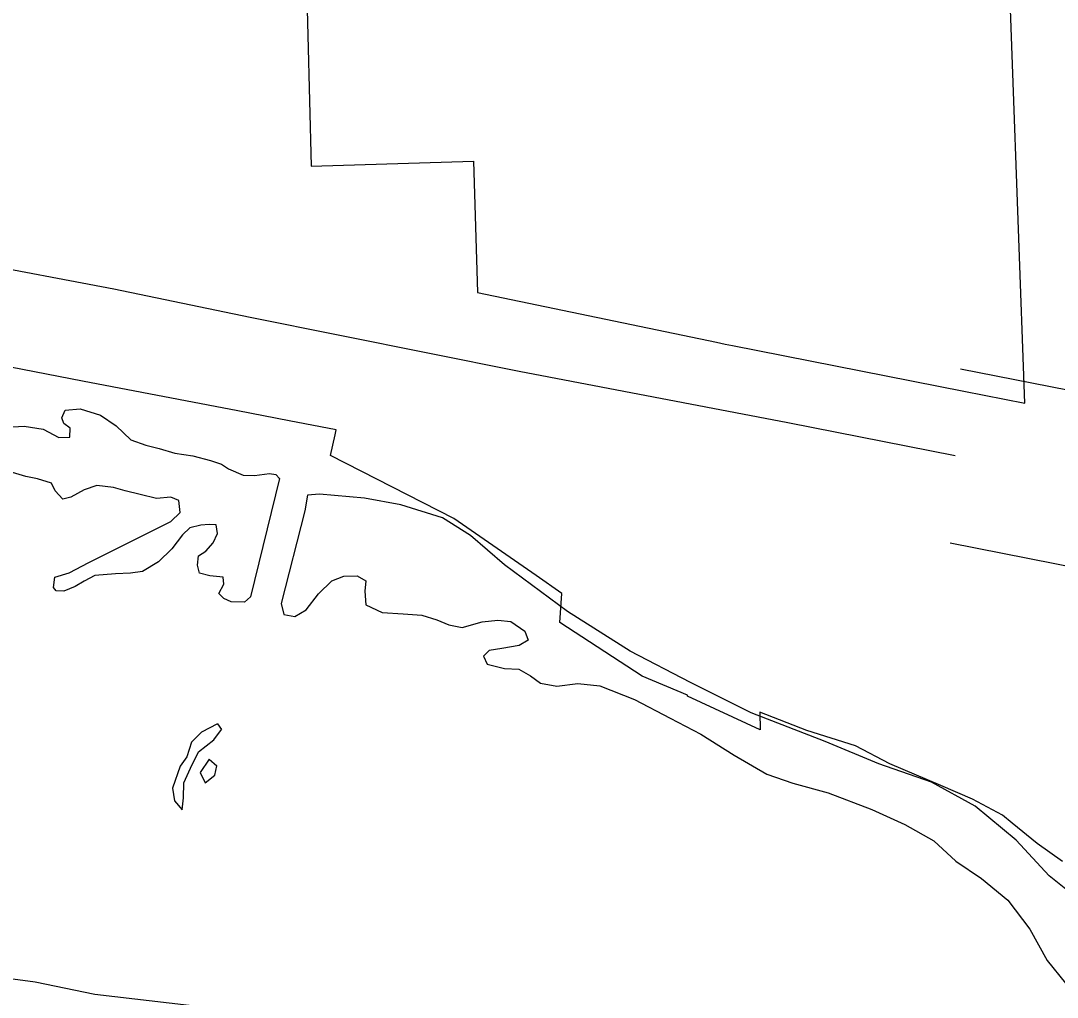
# Model space of a CAD drawing. Extents: x 1127717 to 1741049, y 2026793 to 2244711.
# Drawn here: x 1241414 to 1242315, y 2132526 to 2133375 of the extents above; entities that cross this region are included whole.
import ezdxf

# ---------------------------------------------------------------- set-up
doc = ezdxf.new("R2010")
doc.units = 0
for name, color, linetype in [('15', 7, 'Continuous'), ('6', 7, 'Continuous'), ('9', 7, 'Continuous')]:
    doc.layers.add(name, color=color, linetype=linetype)

msp = doc.modelspace()

# ---------------------------------------------------------------- linework, layer by layer
at = {"layer": '15'}
for points in [[(1241009.47, 2133234.64), (1241057.59, 2133225.77), (1241110.77, 2133214.01), (1241255.15, 2133186.89), (1241369.44, 2133165.57), (1241495.27, 2133142.02), (1241613.64, 2133117.28), (1241847.32, 2133070.25), (1242080.45, 2133025.71), (1242225.83, 2132996.98)], [(1242230.62, 2133072.48), (1242386.74, 2133041.63), (1242676.96, 2132984.94), (1243104.65, 2132901.46), (1243297.88, 2132863.76), (1243370.53, 2132852.24), (1243394.86, 2132848.5), (1243418.42, 2132849.06), (1243493.31, 2132851.33), (1243631.55, 2132856.12), (1243736.16, 2132857.59), (1243865.8, 2132859.17), (1243961.2, 2132861.95), (1244007.05, 2132856.84), (1244051.88, 2132847.42), (1244090.58, 2132828.41), (1244123.37, 2132807.13), (1244163.36, 2132770.55), (1244214.42, 2132723.19), (1244305.66, 2132636.4)], [(1242221.61, 2132921.36), (1242357.82, 2132894.45), (1242648.22, 2132837.72), (1243075.92, 2132754.23), (1243271.76, 2132716.03), (1243347.39, 2132704.04), (1243385.18, 2132698.23), (1243422.47, 2132699.11), (1243498.18, 2132701.41), (1243635.2, 2132706.16), (1243738.12, 2132707.6), (1243868.91, 2132709.19), (1243955.04, 2132711.71), (1243983.25, 2132708.57), (1244002.62, 2132704.49), (1244016.44, 2132697.71), (1244031.3, 2132688.07), (1244061.73, 2132660.23), (1244111.72, 2132613.86), (1244202.28, 2132527.71)]]:
    msp.add_lwpolyline(points, dxfattribs=at)
at = {"layer": '6'}
for points in [[(1241660.72, 2133475.75), (1241666.49, 2133248.56), (1241807.65, 2133252.78), (1241811.06, 2133138.67), (1242018.49, 2133095.45), (1242026.02, 2133093.96), (1242032.46, 2133092.69), (1242233.24, 2133053.04), (1242286.24, 2133042.57), (1242269.82, 2133496.45)], [(1242319.2, 2132644.28), (1242296.94, 2132660.04), (1242275.36, 2132677.76), (1242266.93, 2132684.69), (1242240.99, 2132698.51), (1242213.28, 2132710.46), (1242168.96, 2132729.21), (1242139.32, 2132744.75), (1242096.99, 2132758.08), (1242056.13, 2132774.01), (1242056.58, 2132758.84), (1241993.42, 2132788.13), (1241993.41, 2132789.02), (1241954.13, 2132805.28), (1241882.4, 2132852.16), (1241884.16, 2132877.35), (1241861.94, 2132892.8), (1241790.55, 2132942.42), (1241683.43, 2132997.03), (1241687.32, 2133015.09), (1241688.27, 2133019.52), (1241647.45, 2133027.34), (1241602.91, 2133035.87), (1241468.01, 2133061.73), (1241384.21, 2133077.79)]]:
    msp.add_lwpolyline(points, dxfattribs=at)
at = {"layer": '9'}
for points in [[(1241386.88, 2133020.79), (1241417.28, 2133022.51), (1241433.81, 2133019.9), (1241447.46, 2133012.71), (1241456.94, 2133012.93), (1241457.24, 2133020.95), (1241451.66, 2133024.82), (1241450.05, 2133029.79), (1241452.88, 2133036.37), (1241465.83, 2133037.68), (1241483.43, 2133032.09), (1241497.12, 2133022.9), (1241509.89, 2133010.68), (1241522.98, 2133005.99), (1241534.52, 2133003.26), (1241548.1, 2132999.07), (1241563.62, 2132996.94), (1241579.19, 2132992.8), (1241588.75, 2132989.52), (1241594.83, 2132985.66), (1241607.44, 2132979.95), (1241617.43, 2132979.69), (1241630.36, 2132981.5), (1241635.87, 2132980.62)], [(1241638.95, 2132977.19), (1241613.96, 2132874.46), (1241608.58, 2132869.83), (1241597.1, 2132870.06), (1241590.54, 2132872.9), (1241586.45, 2132877.31), (1241590.74, 2132885.43), (1241590.1, 2132891.42), (1241578.59, 2132892.65), (1241569.55, 2132894.94), (1241567.89, 2132901.91), (1241568.7, 2132909.94), (1241575.08, 2132914.09), (1241581.4, 2132921.25), (1241585.2, 2132929.36), (1241584.02, 2132936.84), (1241578.02, 2132937.2), (1241570.56, 2132936.52), (1241561.13, 2132934.29), (1241554.79, 2132928.13), (1241545.6, 2132915.9), (1241533.89, 2132904.61), (1241520.12, 2132896.27), (1241509.67, 2132895.02), (1241496.71, 2132894.21), (1241478.78, 2132892.79), (1241469.41, 2132888.06), (1241461.54, 2132883.36), (1241451.66, 2132879.13), (1241445.16, 2132879.47), (1241442.6, 2132882.42), (1241443.88, 2132891.46), (1241456.26, 2132895.26), (1241473.51, 2132904.18), (1241544.52, 2132939.91), (1241552.82, 2132947.61), (1241551.57, 2132958.1), (1241544.52, 2132960.93), (1241532.07, 2132959.64), (1241518.01, 2132963.31), (1241504.96, 2132966.51), (1241494.91, 2132969.27), (1241480.4, 2132970.93), (1241469.51, 2132967.17), (1241457.68, 2132960.88), (1241450.74, 2132959.21), (1241444.07, 2132966.56), (1241440.93, 2132973), (1241428.86, 2132976.72), (1241418.82, 2132978.98), (1241407.27, 2132982.22)], [(1241635.87, 2132980.62), (1241638.95, 2132977.19)], [(1241638.45, 2132977.44), (1241638.95, 2132977.19)], [(1242324.77, 2132617.94), (1242307.46, 2132632.05), (1242278.78, 2132662.91), (1242243.13, 2132692.61), (1242205.21, 2132713.24), (1242159.41, 2132729.17), (1242113.03, 2132748.6), (1242048.56, 2132773.61), (1241996.03, 2132799.9), (1241943.47, 2132827.2), (1241889.25, 2132861.46), (1241834.38, 2132902.22), (1241804.83, 2132927.55), (1241780.5, 2132943), (1241744.3, 2132954.16), (1241712.72, 2132959.92), (1241673.71, 2132963.5), (1241663.25, 2132962.75), (1241661.08, 2132949.18), (1241640.55, 2132868.58), (1241642.77, 2132859.12), (1241652.3, 2132857.34), (1241662.14, 2132863.09), (1241672.79, 2132876.86), (1241684.5, 2132888.15), (1241694.88, 2132892.4), (1241706.35, 2132892.67), (1241713.94, 2132888.35), (1241713.16, 2132879.32), (1241713.94, 2132867.32), (1241728.08, 2132860.64), (1241746.57, 2132859.58), (1241762.56, 2132858.46), (1241775.64, 2132854.26), (1241786.22, 2132850.01), (1241797.75, 2132847.78), (1241815.1, 2132852.69), (1241828.55, 2132854.01), (1241840.05, 2132852.78), (1241852.23, 2132844.56), (1241854.91, 2132836.61), (1241847.04, 2132831.92), (1241832.13, 2132829.56), (1241821.19, 2132827.8), (1241816.32, 2132822.68), (1241819.48, 2132815.75), (1241834.54, 2132812.1), (1241847.03, 2132811.39), (1241857.15, 2132805.62), (1241865.79, 2132799.32), (1241879.82, 2132796.65), (1241898.23, 2132799.09), (1241917.24, 2132797.03), (1241947.47, 2132785.23), (1241978.3, 2132768.94), (1242005.08, 2132755.06), (1242033.97, 2132736.72), (1242062.31, 2132720.36), (1242084.96, 2132712.39), (1242115.6, 2132704.1), (1242153.38, 2132689.48), (1242182.13, 2132676.64), (1242207.43, 2132662.22), (1242226.31, 2132644.64)], [(1241585.16, 2132764.13), (1241571.37, 2132756.79), (1241562.59, 2132748.07), (1241558.4, 2132735.46), (1241552.61, 2132727.31), (1241546.08, 2132708.13), (1241547.84, 2132697.15), (1241554.52, 2132689.3), (1241555.76, 2132699.84), (1241555.95, 2132712.87), (1241561.63, 2132725.52), (1241568.78, 2132739.71), (1241582.01, 2132750.03), (1241588.77, 2132759.21)], [(1241585.16, 2132764.13), (1241588.77, 2132759.21)], [(1241577.91, 2132733.41), (1241570.21, 2132721.72), (1241574.41, 2132712.8), (1241582.74, 2132719.51), (1241584.54, 2132727.56)], [(1241577.91, 2132733.41), (1241584.54, 2132727.56)], [(1242226.31, 2132644.64), (1242248.63, 2132629.65), (1242271.54, 2132610.67), (1242290.61, 2132585.58), (1242305.73, 2132558.4), (1242321.67, 2132538.76)], [(1241702.1, 2132507.55), (1241560.58, 2132519.21), (1241478.51, 2132528.78), (1241426.85, 2132539.57), (1241398.81, 2132543.42)]]:
    msp.add_lwpolyline(points, dxfattribs=at)

doc.saveas('drawing.dxf')
